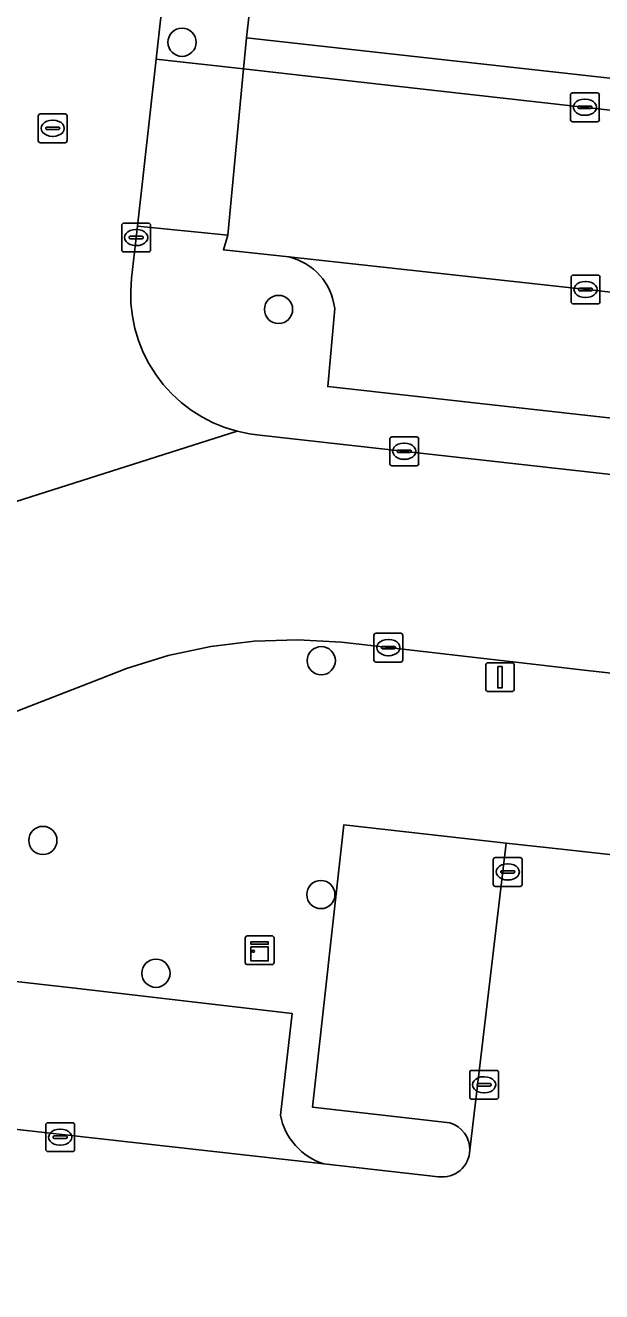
# Model space of a CAD drawing. Extents: x 161928 to 163071, y 386474 to 387428.
# Drawn here: x 162373.15 to 162393.11, y 386808.82 to 386852.75 of the extents above; entities that cross this region are included whole.
import ezdxf

# ---------------------------------------------------------------- set-up
doc = ezdxf.new("R2010")
doc.units = 0
for name, color, linetype in [('IMGEO_Boom', 7, 'Continuous'), ('IMGEO_Erf', 7, 'Continuous'), ('IMGEO_Kast', 7, 'Continuous'), ('IMGEO_Kolk', 7, 'Continuous'), ('IMGEO_Lichtmast', 7, 'Continuous'), ('IMGEO_Parkeervlak_open', 7, 'Continuous'), ('IMGEO_Rijbaan_lokaal_open', 7, 'Continuous'), ('IMGEO_Rioolput', 7, 'Continuous'), ('IMGEO_Voetpad_open', 7, 'Continuous')]:
    doc.layers.add(name, color=color, linetype=linetype)

msp = doc.modelspace()

# ---------------------------------------------------------------- linework, layer by layer
at = {"layer": 'IMGEO_Boom'}
for centre in [(162378.573, 386852.159), (162381.917, 386842.891), (162383.397, 386830.707), (162373.752, 386824.471), (162383.384, 386822.594), (162377.67, 386819.864)]:
    msp.add_circle(centre, 0.489, dxfattribs=at)
at = {"layer": 'IMGEO_Erf'}
msp.add_lwpolyline([(162383.88, 386879.577), (162380.806, 386852.316), (162470.161, 386842.375)], dxfattribs=at)
at = {"layer": 'IMGEO_Kast'}
for p, q in [((162380.838, 386821.164), (162381.679, 386821.164)), ((162381.679, 386821.164), (162380.838, 386821.164)), ((162380.763, 386820.239), (162380.763, 386821.08)), ((162380.763, 386821.08), (162380.763, 386820.239)), ((162381.763, 386821.089), (162381.763, 386820.248)), ((162381.763, 386820.248), (162381.763, 386821.089)), ((162381.688, 386820.164), (162380.847, 386820.164)), ((162380.847, 386820.164), (162381.688, 386820.164))]:
    msp.add_line(p, q, dxfattribs=at)
for points in [[(162380.958, 386820.954), (162381.558, 386820.954), (162381.558, 386820.869), (162380.958, 386820.869), (162380.958, 386820.954)], [(162380.958, 386820.779), (162381.558, 386820.779), (162381.558, 386820.29), (162380.958, 386820.29), (162380.958, 386820.779)]]:
    msp.add_lwpolyline(points, dxfattribs=at)
msp.add_circle((162381.042, 386820.628), 0.0377, dxfattribs=at)
for centre, start, end in [((162380.841, 386821.086), 92.4484, 184.2845), ((162380.841, 386821.086), 92.4484, 184.2845), ((162381.685, 386821.086), 2.4484, 94.2845), ((162381.685, 386821.086), 2.4484, 94.2845), ((162380.841, 386820.242), 182.4484, 274.2845), ((162380.841, 386820.242), 182.4484, 274.2845), ((162381.685, 386820.242), 272.4484, 4.2845), ((162381.685, 386820.242), 272.4484, 4.2845)]:
    msp.add_arc(centre, 0.0779, start, end, dxfattribs=at)
at = {"layer": 'IMGEO_Kolk'}
for p, q in [((162392.03, 386849.478), (162392.03, 386850.33)), ((162392.105, 386850.404), (162392.957, 386850.404)), ((162392.518, 386850.184), (162392.543, 386850.184)), ((162393.031, 386850.33), (162393.031, 386849.478)), ((162392.289, 386849.898), (162392.289, 386849.91)), ((162392.727, 386849.861), (162392.329, 386849.861)), ((162392.332, 386849.947), (162392.73, 386849.947)), ((162392.773, 386849.91), (162392.773, 386849.898)), ((162392.957, 386849.404), (162392.105, 386849.404)), ((162392.541, 386849.624), (162392.516, 386849.624)), ((162376.484, 386844.958), (162376.484, 386845.81)), ((162376.559, 386845.884), (162377.411, 386845.884)), ((162377.485, 386845.81), (162377.485, 386844.958)), ((162376.743, 386845.378), (162376.743, 386845.39)), ((162377.181, 386845.341), (162376.783, 386845.341)), ((162376.786, 386845.427), (162377.184, 386845.427)), ((162376.972, 386845.664), (162376.997, 386845.664)), ((162377.227, 386845.39), (162377.227, 386845.378)), ((162377.411, 386844.884), (162376.559, 386844.884)), ((162376.995, 386845.104), (162376.97, 386845.104)), ((162392.053, 386843.156), (162392.053, 386844.008)), ((162392.128, 386844.082), (162392.98, 386844.082)), ((162393.054, 386844.008), (162393.054, 386843.156)), ((162392.312, 386843.576), (162392.312, 386843.588)), ((162392.355, 386843.625), (162392.753, 386843.625)), ((162392.541, 386843.862), (162392.566, 386843.862)), ((162392.796, 386843.588), (162392.796, 386843.576)), ((162392.75, 386843.539), (162392.352, 386843.539)), ((162392.564, 386843.302), (162392.539, 386843.302)), ((162392.98, 386843.082), (162392.128, 386843.082)), ((162385.771, 386837.545), (162385.771, 386838.397)), ((162385.846, 386838.471), (162386.698, 386838.471)), ((162386.772, 386838.397), (162386.772, 386837.545)), ((162386.03, 386837.965), (162386.03, 386837.977)), ((162386.468, 386837.928), (162386.07, 386837.928)), ((162386.073, 386838.014), (162386.471, 386838.014)), ((162386.259, 386838.251), (162386.284, 386838.251)), ((162386.514, 386837.977), (162386.514, 386837.965)), ((162386.698, 386837.471), (162385.846, 386837.471)), ((162386.282, 386837.691), (162386.257, 386837.691)), ((162385.222, 386830.734), (162385.222, 386831.586)), ((162385.297, 386831.66), (162386.149, 386831.66)), ((162385.71, 386831.44), (162385.735, 386831.44)), ((162386.223, 386831.586), (162386.223, 386830.734)), ((162385.481, 386831.154), (162385.481, 386831.166)), ((162385.919, 386831.117), (162385.521, 386831.117)), ((162385.524, 386831.203), (162385.922, 386831.203)), ((162385.733, 386830.88), (162385.708, 386830.88)), ((162385.965, 386831.166), (162385.965, 386831.154)), ((162386.149, 386830.66), (162385.297, 386830.66)), ((162389.358, 386822.953), (162389.358, 386823.805)), ((162389.433, 386823.879), (162390.285, 386823.879)), ((162390.359, 386823.805), (162390.359, 386822.953)), ((162389.617, 386823.373), (162389.617, 386823.385)), ((162389.66, 386823.422), (162390.058, 386823.422)), ((162389.846, 386823.659), (162389.871, 386823.659)), ((162390.101, 386823.385), (162390.101, 386823.373)), ((162390.055, 386823.336), (162389.657, 386823.336)), ((162389.869, 386823.099), (162389.844, 386823.099)), ((162390.285, 386822.879), (162389.433, 386822.879)), ((162388.539, 386815.57), (162388.539, 386816.422)), ((162388.614, 386816.496), (162389.466, 386816.496)), ((162389.54, 386816.422), (162389.54, 386815.57)), ((162388.798, 386815.99), (162388.798, 386816.002)), ((162389.236, 386815.953), (162388.838, 386815.953)), ((162388.841, 386816.039), (162389.239, 386816.039)), ((162389.027, 386816.276), (162389.052, 386816.276)), ((162389.282, 386816.002), (162389.282, 386815.99)), ((162389.466, 386815.496), (162388.614, 386815.496)), ((162389.05, 386815.716), (162389.025, 386815.716)), ((162373.852, 386813.753), (162373.852, 386814.605)), ((162373.927, 386814.679), (162374.779, 386814.679)), ((162374.853, 386814.605), (162374.853, 386813.753)), ((162374.111, 386814.173), (162374.111, 386814.185)), ((162374.549, 386814.136), (162374.151, 386814.136)), ((162374.154, 386814.222), (162374.552, 386814.222)), ((162374.34, 386814.459), (162374.365, 386814.459)), ((162374.595, 386814.185), (162374.595, 386814.173)), ((162374.363, 386813.899), (162374.338, 386813.899)), ((162374.779, 386813.679), (162373.927, 386813.679))]:
    msp.add_line(p, q, dxfattribs=at)
for points in [[(162392.03, 386849.478), (162392.03, 386850.33)], [(162392.105, 386850.404), (162392.957, 386850.404)], [(162393.031, 386850.33), (162393.031, 386849.478)], [(162392.957, 386849.404), (162392.105, 386849.404)], [(162376.484, 386844.958), (162376.484, 386845.81)], [(162376.559, 386845.884), (162377.411, 386845.884)], [(162377.485, 386845.81), (162377.485, 386844.958)], [(162377.411, 386844.884), (162376.559, 386844.884)], [(162392.053, 386843.156), (162392.053, 386844.008)], [(162392.128, 386844.082), (162392.98, 386844.082)], [(162393.054, 386844.008), (162393.054, 386843.156)], [(162392.98, 386843.082), (162392.128, 386843.082)], [(162385.771, 386837.545), (162385.771, 386838.397)], [(162385.846, 386838.471), (162386.698, 386838.471)], [(162386.772, 386838.397), (162386.772, 386837.545)], [(162386.698, 386837.471), (162385.846, 386837.471)], [(162385.222, 386830.734), (162385.222, 386831.586)], [(162385.297, 386831.66), (162386.149, 386831.66)], [(162386.223, 386831.586), (162386.223, 386830.734)], [(162386.149, 386830.66), (162385.297, 386830.66)], [(162389.358, 386822.953), (162389.358, 386823.805)], [(162389.433, 386823.879), (162390.285, 386823.879)], [(162390.359, 386823.805), (162390.359, 386822.953)], [(162390.285, 386822.879), (162389.433, 386822.879)], [(162388.539, 386815.57), (162388.539, 386816.422)], [(162388.614, 386816.496), (162389.466, 386816.496)], [(162389.54, 386816.422), (162389.54, 386815.57)], [(162389.466, 386815.496), (162388.614, 386815.496)], [(162373.852, 386813.753), (162373.852, 386814.605)], [(162373.927, 386814.679), (162374.779, 386814.679)], [(162374.853, 386814.605), (162374.853, 386813.753)], [(162374.779, 386813.679), (162373.927, 386813.679)]]:
    msp.add_lwpolyline(points, dxfattribs=at)
for centre, radius, start, end in [((162392.107, 386850.328), 0.0765, 91.552, 178.448), ((162392.107, 386850.328), 0.0765, 91.552, 178.448), ((162392.955, 386850.328), 0.0765, 1.552, 88.448), ((162392.955, 386850.328), 0.0765, 1.552, 88.448), ((162392.329, 386849.907), 0.0403, 85.8775, 175.7526), ((162392.326, 386849.897), 0.0366, 178.938, 274.7102), ((162392.73, 386849.904), 0.043, 264.8664, 352.4533), ((162392.734, 386849.909), 0.0386, 1.7309, 96.639), ((162392.107, 386849.48), 0.0765, 181.552, 268.448), ((162392.107, 386849.48), 0.0765, 181.552, 268.448), ((162392.955, 386849.48), 0.0765, 271.552, 358.448), ((162392.955, 386849.48), 0.0765, 271.552, 358.448), ((162376.561, 386845.808), 0.0765, 91.552, 178.448), ((162376.561, 386845.808), 0.0765, 91.552, 178.448), ((162377.409, 386845.808), 0.0765, 1.552, 88.448), ((162377.409, 386845.808), 0.0765, 1.552, 88.448), ((162376.783, 386845.387), 0.0403, 85.8775, 175.7526), ((162376.78, 386845.377), 0.0366, 178.938, 274.7102), ((162377.184, 386845.384), 0.043, 264.8664, 352.4533), ((162377.188, 386845.389), 0.0386, 1.7309, 96.639), ((162376.561, 386844.96), 0.0765, 181.552, 268.448), ((162376.561, 386844.96), 0.0765, 181.552, 268.448), ((162377.409, 386844.96), 0.0765, 271.552, 358.448), ((162377.409, 386844.96), 0.0765, 271.552, 358.448), ((162392.13, 386844.006), 0.0765, 91.552, 178.448), ((162392.13, 386844.006), 0.0765, 91.552, 178.448), ((162392.978, 386844.006), 0.0765, 1.552, 88.448), ((162392.978, 386844.006), 0.0765, 1.552, 88.448), ((162392.352, 386843.585), 0.0403, 85.8775, 175.7526), ((162392.349, 386843.575), 0.0366, 178.938, 274.7102), ((162392.753, 386843.582), 0.043, 264.8664, 352.4533), ((162392.757, 386843.587), 0.0386, 1.7309, 96.639), ((162392.13, 386843.158), 0.0765, 181.552, 268.448), ((162392.13, 386843.158), 0.0765, 181.552, 268.448), ((162392.978, 386843.158), 0.0765, 271.552, 358.448), ((162392.978, 386843.158), 0.0765, 271.552, 358.448), ((162385.848, 386838.395), 0.0765, 91.552, 178.448), ((162385.848, 386838.395), 0.0765, 91.552, 178.448), ((162386.696, 386838.395), 0.0765, 1.552, 88.448), ((162386.696, 386838.395), 0.0765, 1.552, 88.448), ((162386.07, 386837.974), 0.0403, 85.8775, 175.7526), ((162386.067, 386837.964), 0.0366, 178.938, 274.7102), ((162386.471, 386837.971), 0.043, 264.8664, 352.4533), ((162386.475, 386837.976), 0.0386, 1.7309, 96.639), ((162385.848, 386837.547), 0.0765, 181.552, 268.448), ((162385.848, 386837.547), 0.0765, 181.552, 268.448), ((162386.696, 386837.547), 0.0765, 271.552, 358.448), ((162386.696, 386837.547), 0.0765, 271.552, 358.448), ((162385.299, 386831.584), 0.0765, 91.552, 178.448), ((162385.299, 386831.584), 0.0765, 91.552, 178.448), ((162386.147, 386831.584), 0.0765, 1.552, 88.448), ((162386.147, 386831.584), 0.0765, 1.552, 88.448), ((162385.521, 386831.163), 0.0403, 85.8775, 175.7526), ((162385.518, 386831.153), 0.0366, 178.938, 274.7102), ((162385.922, 386831.16), 0.043, 264.8664, 352.4533), ((162385.926, 386831.165), 0.0386, 1.7309, 96.639), ((162385.299, 386830.736), 0.0765, 181.552, 268.448), ((162385.299, 386830.736), 0.0765, 181.552, 268.448), ((162386.147, 386830.736), 0.0765, 271.552, 358.448), ((162386.147, 386830.736), 0.0765, 271.552, 358.448), ((162389.435, 386823.803), 0.0765, 91.552, 178.448), ((162389.435, 386823.803), 0.0765, 91.552, 178.448), ((162390.283, 386823.803), 0.0765, 1.552, 88.448), ((162390.283, 386823.803), 0.0765, 1.552, 88.448), ((162389.657, 386823.382), 0.0403, 85.8775, 175.7526), ((162389.654, 386823.372), 0.0366, 178.938, 274.7102), ((162390.058, 386823.379), 0.043, 264.8664, 352.4533), ((162390.062, 386823.384), 0.0386, 1.7309, 96.639), ((162389.435, 386822.955), 0.0765, 181.552, 268.448), ((162389.435, 386822.955), 0.0765, 181.552, 268.448), ((162390.283, 386822.955), 0.0765, 271.552, 358.448), ((162390.283, 386822.955), 0.0765, 271.552, 358.448), ((162388.616, 386816.42), 0.0765, 91.552, 178.448), ((162388.616, 386816.42), 0.0765, 91.552, 178.448), ((162389.464, 386816.42), 0.0765, 1.552, 88.448), ((162389.464, 386816.42), 0.0765, 1.552, 88.448), ((162388.838, 386815.999), 0.0403, 85.8775, 175.7526), ((162388.835, 386815.989), 0.0366, 178.938, 274.7102), ((162389.239, 386815.996), 0.043, 264.8664, 352.4533), ((162389.243, 386816.001), 0.0386, 1.7309, 96.639), ((162388.616, 386815.572), 0.0765, 181.552, 268.448), ((162388.616, 386815.572), 0.0765, 181.552, 268.448), ((162389.464, 386815.572), 0.0765, 271.552, 358.448), ((162389.464, 386815.572), 0.0765, 271.552, 358.448), ((162373.929, 386814.603), 0.0765, 91.552, 178.448), ((162373.929, 386814.603), 0.0765, 91.552, 178.448), ((162374.777, 386814.603), 0.0765, 1.552, 88.448), ((162374.777, 386814.603), 0.0765, 1.552, 88.448), ((162374.151, 386814.182), 0.0403, 85.8775, 175.7526), ((162374.148, 386814.172), 0.0366, 178.938, 274.7102), ((162374.552, 386814.179), 0.043, 264.8664, 352.4533), ((162374.556, 386814.184), 0.0386, 1.7309, 96.639), ((162373.929, 386813.755), 0.0765, 181.552, 268.448), ((162373.929, 386813.755), 0.0765, 181.552, 268.448), ((162374.777, 386813.755), 0.0765, 271.552, 358.448), ((162374.777, 386813.755), 0.0765, 271.552, 358.448)]:
    msp.add_arc(centre, radius, start, end, dxfattribs=at)
for centre, major_axis, ratio, start_param, end_param in [((162392.517, 386849.904), (-0.387, 0.002), 0.722429, 4.712389, 7.853982), ((162392.542, 386849.904), (-0.39, 0.002), 0.717154, 1.570796, 4.712389), ((162376.971, 386845.384), (-0.387, 0.002), 0.722429, 4.712389, 7.853982), ((162376.996, 386845.384), (-0.39, 0.002), 0.717154, 1.570796, 4.712389), ((162392.54, 386843.582), (-0.387, 0.002), 0.722429, 4.712389, 7.853982), ((162392.565, 386843.582), (-0.39, 0.002), 0.717154, 1.570796, 4.712389), ((162386.258, 386837.971), (-0.387, 0.002), 0.722429, 4.712389, 7.853982), ((162386.283, 386837.971), (-0.39, 0.002), 0.717154, 1.570796, 4.712389), ((162385.709, 386831.16), (-0.387, 0.002), 0.722429, 4.712389, 7.853982), ((162385.734, 386831.16), (-0.39, 0.002), 0.717154, 1.570796, 4.712389), ((162389.845, 386823.379), (-0.387, 0.002), 0.722429, 4.712389, 7.853982), ((162389.87, 386823.379), (-0.39, 0.002), 0.717154, 1.570796, 4.712389), ((162389.026, 386815.996), (-0.387, 0.002), 0.722429, 4.712389, 7.853982), ((162389.051, 386815.996), (-0.39, 0.002), 0.717154, 1.570796, 4.712389), ((162374.339, 386814.179), (-0.387, 0.002), 0.722429, 4.712389, 7.853982), ((162374.364, 386814.179), (-0.39, 0.002), 0.717154, 1.570796, 4.712389)]:
    msp.add_ellipse(centre, major_axis=major_axis, ratio=ratio, start_param=start_param, end_param=end_param, dxfattribs=at)
at = {"layer": 'IMGEO_Lichtmast'}
for p, q in [((162389.094, 386829.735), (162389.094, 386830.535)), ((162389.094, 386830.535), (162389.094, 386829.735)), ((162389.194, 386830.635), (162389.984, 386830.635)), ((162389.984, 386830.635), (162389.194, 386830.635)), ((162390.084, 386830.535), (162390.084, 386829.735)), ((162390.084, 386829.735), (162390.084, 386830.535)), ((162389.984, 386829.635), (162389.194, 386829.635)), ((162389.194, 386829.635), (162389.984, 386829.635))]:
    msp.add_line(p, q, dxfattribs=at)
msp.add_lwpolyline([(162389.514, 386830.51), (162389.664, 386830.51), (162389.664, 386829.76), (162389.514, 386829.76), (162389.514, 386830.51)], dxfattribs=at)
for centre, start, end in [((162389.194, 386830.535), 90, 180), ((162389.194, 386830.535), 90, 180), ((162389.984, 386830.535), 0, 90), ((162389.984, 386830.535), 360, 90), ((162389.194, 386829.735), 180, 270), ((162389.194, 386829.735), 180, 270), ((162389.984, 386829.735), 270, 0), ((162389.984, 386829.735), 270, 0)]:
    msp.add_arc(centre, 0.1, start, end, dxfattribs=at)
at = {"layer": 'IMGEO_Parkeervlak_open'}
for points in [[(162460.902, 386836.078), (162382.269, 386844.712)], [(162383.862, 386842.919), (162383.621, 386840.217), (162458.508, 386831.857), (162458.719, 386834.065)], [(162389.799, 386824.382), (162384.184, 386825.014), (162383.098, 386815.219), (162387.849, 386814.671)], [(162388.541, 386813.73), (162389.799, 386824.382)], [(162382.394, 386818.463), (162374.762, 386819.357), (162371.576, 386819.714), (162371.21, 386815.959), (162371.202, 386815.866), (162371.188, 386815.783), (162371.166, 386815.702), (162371.137, 386815.624), (162371.101, 386815.548), (162371.058, 386815.476), (162371.01, 386815.408), (162370.955, 386815.345), (162370.895, 386815.287), (162370.83, 386815.234), (162370.76, 386815.187), (162370.687, 386815.147), (162370.61, 386815.114), (162370.531, 386815.087), (162370.449, 386815.068), (162370.366, 386815.056), (162370.49, 386814.714), (162383.491, 386813.252)], [(162381.981, 386814.944), (162382.394, 386818.463)]]:
    msp.add_lwpolyline(points, dxfattribs=at)
for centre, radius, start, end in [((162381.806, 386842.696), 2.068, 6.1768, 77.0625), ((162384.161, 386815.37), 2.222, 191.0571, 252.4365), ((162387.588, 386813.754), 0.953, 358.5389, 74.1218)]:
    msp.add_arc(centre, radius, start, end, dxfattribs=at)
at = {"layer": 'IMGEO_Rijbaan_lokaal_open'}
for points in [[(162367.949, 386834.674), (162380.482, 386838.668), (162380.062, 386838.796), (162379.655, 386838.961), (162379.264, 386839.162), (162378.893, 386839.397), (162378.545, 386839.665), (162378.222, 386839.962), (162377.926, 386840.287), (162377.661, 386840.637), (162377.428, 386841.01), (162377.23, 386841.401), (162377.067, 386841.809), (162376.941, 386842.23), (162376.854, 386842.66), (162376.805, 386843.097), (162376.795, 386843.536), (162376.825, 386843.974), (162377.028, 386845.783), (162377.679, 386851.573), (162380.96, 386881.013), (162381.665, 386887.335), (162388.21, 386946.063)], [(162381.16, 386838.543), (162380.911, 386838.577), (162380.482, 386838.668), (162367.949, 386834.674)], [(162484.105, 386827.043), (162473.788, 386828.18), (162468.687, 386828.742), (162461.837, 386829.503), (162381.16, 386838.543)], [(162368.063, 386827.098), (162375.733, 386830.081), (162376.649, 386830.44), (162378.095, 386830.887), (162379.576, 386831.202), (162381.078, 386831.385), (162382.591, 386831.432), (162384.102, 386831.344), (162385.723, 386831.161), (162391.129, 386830.538), (162392.397, 386830.395), (162399.223, 386829.624), (162421.616, 386827.094), (162428.69, 386826.295), (162472.053, 386821.397), (162477.94, 386820.733), (162498.989, 386818.31), (162507.763, 386817.369)], [(162397.559, 386815.714), (162427.417, 386812.392), (162428.297, 386820.095), (162427.973, 386820.131), (162421.03, 386820.904), (162398.609, 386823.401), (162391.827, 386824.156), (162389.799, 386824.382), (162388.541, 386813.73)], [(162387.46, 386812.806), (162383.491, 386813.252), (162370.49, 386814.714), (162363.935, 386753.772), (162380.485, 386751.792), (162389.343, 386750.792), (162389.512, 386750.771)]]:
    msp.add_lwpolyline(points, dxfattribs=at)
for points in [[(162380.166, 386845.467), (162380.705, 386851.233), (162377.679, 386851.573), (162377.028, 386845.783)], [(162446.919, 386843.788), (162439.036, 386844.674), (162431.493, 386845.522), (162422.652, 386846.516), (162415.103, 386847.365), (162387.538, 386850.464), (162383.962, 386850.867), (162380.705, 386851.233), (162380.166, 386845.467), (162380.009, 386844.96), (162382.269, 386844.712), (162460.902, 386836.078), (162462.545, 386835.898), (162461.837, 386829.503), (162468.687, 386828.742), (162470.033, 386841.189), (162469.09, 386841.295), (162465.315, 386841.719), (162454.885, 386842.892)]]:
    msp.add_lwpolyline(points, close=True, dxfattribs=at)
msp.add_arc((162387.588, 386813.751), 0.954, 262.3141, 358.7312, dxfattribs=at)
at = {"layer": 'IMGEO_Rioolput'}
for p, q in [((162373.593, 386848.748), (162373.593, 386849.6)), ((162373.668, 386849.674), (162374.52, 386849.674)), ((162374.081, 386849.454), (162374.106, 386849.454)), ((162374.594, 386849.6), (162374.594, 386848.748)), ((162373.852, 386849.168), (162373.852, 386849.18)), ((162374.29, 386849.131), (162373.892, 386849.131)), ((162373.895, 386849.217), (162374.293, 386849.217)), ((162374.104, 386848.894), (162374.079, 386848.894)), ((162374.336, 386849.18), (162374.336, 386849.168)), ((162374.52, 386848.674), (162373.668, 386848.674))]:
    msp.add_line(p, q, dxfattribs=at)
for points in [[(162373.593, 386848.748), (162373.593, 386849.6)], [(162373.668, 386849.674), (162374.52, 386849.674)], [(162374.594, 386849.6), (162374.594, 386848.748)], [(162374.52, 386848.674), (162373.668, 386848.674)]]:
    msp.add_lwpolyline(points, dxfattribs=at)
for centre, radius, start, end in [((162373.67, 386849.598), 0.0765, 91.552, 178.448), ((162373.67, 386849.598), 0.0765, 91.552, 178.448), ((162374.518, 386849.598), 0.0765, 1.552, 88.448), ((162374.518, 386849.598), 0.0765, 1.552, 88.448), ((162373.892, 386849.177), 0.0403, 85.8775, 175.7526), ((162373.889, 386849.167), 0.0366, 178.938, 274.7102), ((162374.293, 386849.174), 0.043, 264.8664, 352.4533), ((162374.297, 386849.179), 0.0386, 1.7309, 96.639), ((162373.67, 386848.75), 0.0765, 181.552, 268.448), ((162373.67, 386848.75), 0.0765, 181.552, 268.448), ((162374.518, 386848.75), 0.0765, 271.552, 358.448), ((162374.518, 386848.75), 0.0765, 271.552, 358.448)]:
    msp.add_arc(centre, radius, start, end, dxfattribs=at)
for centre, major_axis, ratio, start_param, end_param in [((162374.08, 386849.174), (-0.387, 0.002), 0.722429, 4.712389, 7.853982), ((162374.105, 386849.174), (-0.39, 0.002), 0.717154, 1.570796, 4.712389)]:
    msp.add_ellipse(centre, major_axis=major_axis, ratio=ratio, start_param=start_param, end_param=end_param, dxfattribs=at)
at = {"layer": 'IMGEO_Voetpad_open'}
for points in [[(162383.88, 386879.577), (162384.004, 386880.674), (162380.96, 386881.013), (162377.679, 386851.573), (162380.705, 386851.233), (162380.806, 386852.316)], [(162380.806, 386852.316), (162380.705, 386851.233), (162383.962, 386850.867), (162387.538, 386850.464), (162415.103, 386847.365), (162422.652, 386846.516), (162431.493, 386845.522), (162439.036, 386844.674), (162446.919, 386843.788), (162454.885, 386842.892), (162465.315, 386841.719), (162469.09, 386841.295), (162470.033, 386841.189), (162470.161, 386842.375)]]:
    msp.add_lwpolyline(points, close=True, dxfattribs=at)
for points in [[(162382.269, 386844.712), (162380.009, 386844.96), (162380.166, 386845.467), (162377.028, 386845.783), (162376.825, 386843.974), (162376.795, 386843.536), (162376.805, 386843.097), (162376.854, 386842.66), (162376.941, 386842.23), (162377.067, 386841.809), (162377.23, 386841.401), (162377.428, 386841.01), (162377.661, 386840.637), (162377.926, 386840.287), (162378.222, 386839.962), (162378.545, 386839.665), (162378.893, 386839.397), (162379.264, 386839.162), (162379.655, 386838.961), (162380.062, 386838.796), (162380.482, 386838.668), (162380.911, 386838.577), (162381.16, 386838.543), (162461.837, 386829.503)], [(162458.719, 386834.065), (162458.508, 386831.857), (162383.621, 386840.217), (162383.862, 386842.919)], [(162384.184, 386825.014), (162389.799, 386824.382), (162391.827, 386824.156), (162398.609, 386823.401), (162421.03, 386820.904), (162427.973, 386820.131), (162428.297, 386820.095), (162429.556, 386820.996), (162464.178, 386817.097), (162472.053, 386821.397), (162428.69, 386826.295), (162421.616, 386827.094), (162399.223, 386829.624), (162392.397, 386830.395), (162391.129, 386830.538), (162385.723, 386831.161), (162384.102, 386831.344), (162382.591, 386831.432), (162381.078, 386831.385), (162379.576, 386831.202), (162378.095, 386830.887), (162376.649, 386830.44), (162375.733, 386830.081), (162368.063, 386827.098)], [(162387.849, 386814.671), (162383.098, 386815.219), (162384.184, 386825.014)], [(162371.576, 386819.714), (162374.762, 386819.357), (162382.394, 386818.463), (162381.981, 386814.944)], [(162383.491, 386813.252), (162387.46, 386812.806)]]:
    msp.add_lwpolyline(points, dxfattribs=at)
for centre, radius, start, end in [((162381.806, 386842.696), 2.068, 6.1768, 77.0625), ((162384.161, 386815.37), 2.222, 191.0571, 252.4365), ((162387.588, 386813.754), 0.953, 358.5389, 74.1218), ((162387.588, 386813.751), 0.954, 262.3141, 358.7312)]:
    msp.add_arc(centre, radius, start, end, dxfattribs=at)

doc.saveas('drawing.dxf')
